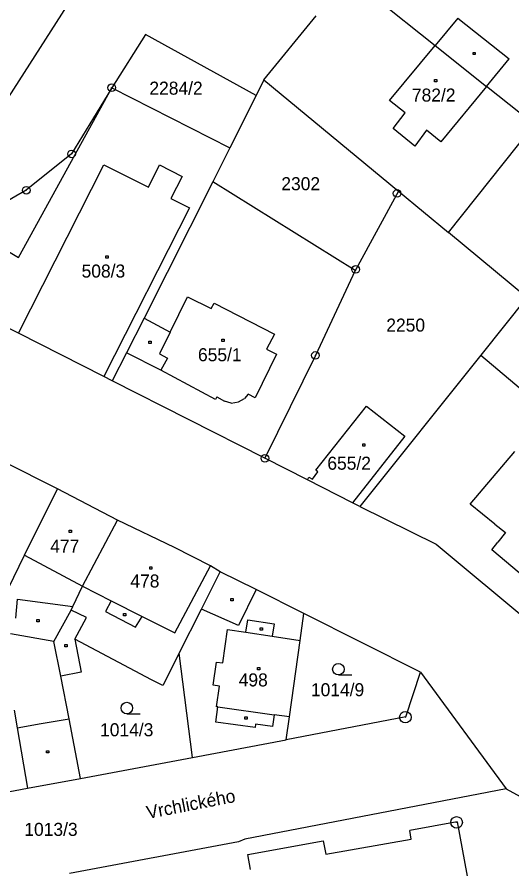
# Model space of a CAD drawing. Extents: x -795483 to -789093, y -1112258 to -1108741.
# Drawn here: x -791921.8 to -791857.2, y -1109795.4 to -1109684.3 of the extents above; entities that cross this region are included whole.
import ezdxf

# ---------------------------------------------------------------- set-up
doc = ezdxf.new("R2010")
doc.units = 0
for name, color, linetype in [('Vrstva 1', 7, 'Continuous'), ('Vrstva 14', 7, 'Continuous'), ('Vrstva 15', 7, 'Continuous'), ('Vrstva 2', 7, 'Continuous'), ('Vrstva 23', 7, 'Continuous'), ('Vrstva 25', 7, 'Continuous'), ('Vrstva 28', 7, 'Continuous'), ('Vrstva 38', 7, 'Continuous')]:
    doc.layers.add(name, color=color, linetype=linetype)

msp = doc.modelspace()

# ---------------------------------------------------------------- linework, layer by layer
at = {"layer": 'Vrstva 1'}
for p, q in [((-791911.04, -1109676.18), (-791927.63, -1109702.08)), ((-791875.21, -1109681.64), (-791867.24, -1109688)), ((-791889.58, -1109692.5), (-791882.76, -1109684.15)), ((-791905.04, -1109686.57), (-791909.43, -1109693.51)), ((-791890.6, -1109694.54), (-791905.04, -1109686.57)), ((-791867.24, -1109688), (-791860.55, -1109693.34)), ((-791889.58, -1109692.5), (-791890.6, -1109694.54)), ((-791889.58, -1109692.5), (-791872.04, -1109706.99)), ((-791854.32, -1109698.31), (-791860.55, -1109693.34)), ((-791921.58, -1109715.65), (-791909.43, -1109693.51)), ((-791909.43, -1109693.51), (-791914.67, -1109702.14)), ((-791909.43, -1109693.51), (-791894.03, -1109701.35)), ((-791890.6, -1109694.54), (-791894.03, -1109701.35)), ((-791865.49, -1109712.41), (-791854.32, -1109698.31)), ((-791914.67, -1109702.14), (-791920.57, -1109706.88)), ((-791894.03, -1109701.35), (-791896.25, -1109705.77)), ((-791896.25, -1109705.77), (-791905.2, -1109723.56)), ((-791877.68, -1109717.35), (-791896.25, -1109705.77)), ((-791920.57, -1109706.88), (-791925.35, -1109709.61)), ((-791872.04, -1109706.99), (-791877.61, -1109717.21)), ((-791872.04, -1109706.99), (-791865.49, -1109712.41)), ((-791855.28, -1109720.85), (-791865.49, -1109712.41)), ((-791924.01, -1109714.23), (-791921.58, -1109715.65)), ((-791877.68, -1109717.35), (-791882.86, -1109728.42)), ((-791877.61, -1109717.21), (-791877.68, -1109717.35)), ((-791855.28, -1109720.85), (-791861.3, -1109728.39)), ((-791921.59, -1109725.52), (-791927.74, -1109722.4)), ((-791905.2, -1109723.56), (-791907.51, -1109728.09)), ((-791910.47, -1109731.16), (-791921.59, -1109725.52)), ((-791907.51, -1109728.09), (-791909.36, -1109731.72)), ((-791882.86, -1109728.42), (-791889.45, -1109741.84)), ((-791861.3, -1109728.39), (-791877.07, -1109748.13)), ((-791861.3, -1109728.39), (-791837.39, -1109748.55)), ((-791909.36, -1109731.72), (-791910.47, -1109731.16)), ((-791889.45, -1109741.84), (-791909.36, -1109731.72)), ((-791882.82, -1109743.38), (-791876.22, -1109735.02)), ((-791876.22, -1109735.02), (-791871.19, -1109738.94)), ((-791871.19, -1109738.94), (-791878.03, -1109747.64)), ((-791916.48, -1109745.84), (-791923.52, -1109742.28)), ((-791883.9, -1109744.66), (-791889.45, -1109741.84)), ((-791882.54, -1109743.62), (-791882.82, -1109743.38)), ((-791883.9, -1109744.66), (-791883.73, -1109744.32)), ((-791883.73, -1109744.32), (-791883.25, -1109744.54)), ((-791883.25, -1109744.54), (-791882.54, -1109743.62)), ((-791878.03, -1109747.64), (-791883.9, -1109744.66)), ((-791920.82, -1109754.46), (-791916.48, -1109745.84)), ((-791908.66, -1109749.89), (-791916.48, -1109745.84)), ((-791877.07, -1109748.13), (-791878.03, -1109747.64)), ((-791877.07, -1109748.13), (-791867.13, -1109753.04)), ((-791913.24, -1109758.52), (-791908.66, -1109749.89)), ((-791901.25, -1109753.47), (-791908.66, -1109749.89)), ((-791867.13, -1109753.04), (-791851.69, -1109765.91)), ((-791925.16, -1109763.43), (-791920.82, -1109754.46)), ((-791896.56, -1109755.87), (-791901.25, -1109753.47)), ((-791897.74, -1109761.51), (-791895.28, -1109756.65)), ((-791895.28, -1109756.65), (-791896.56, -1109755.87)), ((-791890.57, -1109758.96), (-791895.28, -1109756.65)), ((-791914.48, -1109761.17), (-791913.24, -1109758.52)), ((-791884.37, -1109762.08), (-791890.57, -1109758.96)), ((-791914.7, -1109761.63), (-791914.48, -1109761.17)), ((-791916.98, -1109765.74), (-791914.7, -1109761.63)), ((-791900.65, -1109767.25), (-791897.74, -1109761.51)), ((-791884.86, -1109765.59), (-791884.37, -1109762.08)), ((-791869.18, -1109769.73), (-791884.37, -1109762.08)), ((-791916.98, -1109765.74), (-791922.61, -1109764.71)), ((-791914.24, -1109765.44), (-791913.4, -1109769.73)), ((-791904.26, -1109770.74), (-791914.24, -1109765.44)), ((-791886.25, -1109775.56), (-791884.86, -1109765.59)), ((-791916.05, -1109770.26), (-791916.98, -1109765.74)), ((-791900.65, -1109767.25), (-791902.77, -1109771.45)), ((-791898.88, -1109780.87), (-791900.65, -1109767.25)), ((-791913.4, -1109769.73), (-791916.05, -1109770.26)), ((-791871.09, -1109775.55), (-791869.18, -1109769.73)), ((-791869.18, -1109769.73), (-791858, -1109784.94)), ((-791914.98, -1109775.8), (-791916.05, -1109770.26)), ((-791902.77, -1109771.45), (-791904.26, -1109770.74)), ((-791871.09, -1109775.55), (-791886.67, -1109778.56)), ((-791886.67, -1109778.56), (-791886.25, -1109775.56)), ((-791913.48, -1109783.61), (-791914.98, -1109775.8)), ((-791898.88, -1109780.87), (-791886.67, -1109778.56)), ((-791913.48, -1109783.61), (-791898.88, -1109780.87)), ((-791920.41, -1109784.85), (-791913.48, -1109783.61)), ((-791929.16, -1109786.47), (-791920.41, -1109784.85)), ((-791858, -1109784.94), (-791892.07, -1109791.53)), ((-791858, -1109784.94), (-791856.17, -1109785.95)), ((-791892.88, -1109791.84), (-791914.93, -1109795.98)), ((-791892.07, -1109791.53), (-791892.88, -1109791.84))]:
    msp.add_line(p, q, dxfattribs=at)
at = {"layer": 'Vrstva 2'}
for p, q in [((-791864.28, -1109684.44), (-791867.24, -1109688)), ((-791864.28, -1109684.44), (-791857.59, -1109689.76)), ((-791873.2, -1109695.16), (-791867.24, -1109688)), ((-791860.55, -1109693.34), (-791857.59, -1109689.76)), ((-791860.55, -1109693.34), (-791866.49, -1109700.55)), ((-791871.18, -1109696.78), (-791873.2, -1109695.16)), ((-791872.73, -1109698.84), (-791871.18, -1109696.78)), ((-791869.91, -1109701.15), (-791872.73, -1109698.84)), ((-791868.36, -1109699.04), (-791869.91, -1109701.15)), ((-791866.49, -1109700.55), (-791868.36, -1109699.04)), ((-791921.59, -1109725.52), (-791910.47, -1109703.57)), ((-791910.47, -1109703.57), (-791904.65, -1109706.5)), ((-791904.65, -1109706.5), (-791903.19, -1109703.59)), ((-791903.19, -1109703.59), (-791900.25, -1109705.07)), ((-791900.25, -1109705.07), (-791901.71, -1109707.97)), ((-791901.71, -1109707.97), (-791899.3, -1109709.19)), ((-791899.3, -1109709.19), (-791910.47, -1109731.16)), ((-791901.82, -1109725.39), (-791899.54, -1109720.78)), ((-791899.54, -1109720.78), (-791896.48, -1109722.29)), ((-791896.48, -1109722.29), (-791896.05, -1109721.6)), ((-791896.05, -1109721.6), (-791888.22, -1109725.67)), ((-791905.2, -1109723.56), (-791901.82, -1109725.39)), ((-791901.82, -1109725.39), (-791903.21, -1109728.21)), ((-791888.22, -1109725.67), (-791889.23, -1109727.61)), ((-791903.01, -1109730.36), (-791907.51, -1109728.09)), ((-791903.21, -1109728.21), (-791902.16, -1109728.78)), ((-791902.16, -1109728.78), (-791903.01, -1109730.36)), ((-791895.7, -1109733.84), (-791894.73, -1109734.41)), ((-791893.84, -1109734.63), (-791894.73, -1109734.41)), ((-791893.84, -1109734.63), (-791892.89, -1109734.49)), ((-791892.89, -1109734.49), (-791892.11, -1109734.04)), ((-791891.63, -1109733.48), (-791892.11, -1109734.04)), ((-791890.7, -1109733.94), (-791891.63, -1109733.48)), ((-791862.67, -1109747.82), (-791856.87, -1109740.94)), ((-791859.45, -1109750.41), (-791862.67, -1109747.82)), ((-791859.45, -1109750.41), (-791858.06, -1109751.52)), ((-791858.06, -1109751.52), (-791859.07, -1109752.78)), ((-791859.87, -1109753.78), (-791859.07, -1109752.78)), ((-791920.82, -1109754.46), (-791913.24, -1109758.52)), ((-791852.28, -1109760.19), (-791859.87, -1109753.78)), ((-791901.21, -1109764.62), (-791896.56, -1109755.87)), ((-791913.24, -1109758.52), (-791909.5, -1109760.42)), ((-791890.57, -1109758.96), (-791892.91, -1109763.66)), ((-791921.94, -1109762.69), (-791921.7, -1109760.2)), ((-791921.7, -1109760.2), (-791914.48, -1109761.17)), ((-791909.5, -1109760.42), (-791910.25, -1109761.81)), ((-791909.5, -1109760.42), (-791905.47, -1109762.47)), ((-791912.7, -1109762.62), (-791914.7, -1109761.63)), ((-791910.25, -1109761.81), (-791906.34, -1109763.88)), ((-791892.91, -1109763.66), (-791897.74, -1109761.51)), ((-791914.24, -1109765.44), (-791912.7, -1109762.62)), ((-791906.34, -1109763.88), (-791905.47, -1109762.47)), ((-791905.47, -1109762.47), (-791901.21, -1109764.62)), ((-791891.93, -1109764.51), (-791891.69, -1109762.92)), ((-791891.69, -1109762.92), (-791888.25, -1109763.44)), ((-791888.25, -1109763.44), (-791888.49, -1109765.04)), ((-791894.95, -1109768.53), (-791894.33, -1109764.15)), ((-791894.33, -1109764.15), (-791891.93, -1109764.51)), ((-791891.93, -1109764.51), (-791888.49, -1109765.04)), ((-791888.49, -1109765.04), (-791884.86, -1109765.59)), ((-791896.2, -1109771.44), (-791895.77, -1109768.42)), ((-791895.77, -1109768.42), (-791894.95, -1109768.53)), ((-791895.38, -1109771.55), (-791896.2, -1109771.44)), ((-791895.77, -1109774.25), (-791895.38, -1109771.55)), ((-791895.85, -1109776.23), (-791895.58, -1109774.27)), ((-791895.58, -1109774.27), (-791895.77, -1109774.25)), ((-791895.58, -1109774.27), (-791888.26, -1109775.28)), ((-791922.14, -1109774.67), (-791921.74, -1109777.01)), ((-791888.26, -1109775.28), (-791888.47, -1109776.81)), ((-791886.25, -1109775.56), (-791888.26, -1109775.28)), ((-791921.74, -1109777.01), (-791918.63, -1109776.44)), ((-791918.63, -1109776.44), (-791914.98, -1109775.8)), ((-791890.73, -1109776.95), (-791895.85, -1109776.23)), ((-791890.66, -1109776.51), (-791890.73, -1109776.95)), ((-791888.47, -1109776.81), (-791890.66, -1109776.51)), ((-791921.74, -1109777.01), (-791920.41, -1109784.85)), ((-791864.37, -1109789.23), (-791870.53, -1109790.4)), ((-791864.37, -1109789.23), (-791862.1, -1109801.75)), ((-791870.39, -1109791.52), (-791870.53, -1109790.4)), ((-791891.67, -1109793.52), (-791881.84, -1109791.71)), ((-791881.84, -1109791.71), (-791881.51, -1109793.48)), ((-791881.51, -1109793.48), (-791870.39, -1109791.52)), ((-791891.31, -1109795.47), (-791891.67, -1109793.52))]:
    msp.add_line(p, q, dxfattribs=at)
for points in [[(-791889.23, -1109727.61), (-791887.92, -1109728.26), (-791890.7, -1109733.94)], [(-791895.7, -1109733.84), (-791895.88, -1109734.18), (-791903.01, -1109730.36)]]:
    msp.add_lwpolyline(points, dxfattribs=at)
at = {"layer": 'Vrstva 23'}
for p, q in [((-791879.87, -1109770.1), (-791878.12, -1109770.1)), ((-791907.46, -1109775.16), (-791905.71, -1109775.16))]:
    msp.add_line(p, q, dxfattribs=at)
for centre in [(-791879.87, -1109769.35), (-791907.46, -1109774.41)]:
    msp.add_circle(centre, 0.75, dxfattribs=at)
at = {"layer": 'Vrstva 25'}
for p, q in [((-791862.31, -1109688.9), (-791862.01, -1109688.9)), ((-791862.31, -1109689.2), (-791862.31, -1109688.9)), ((-791862.01, -1109688.9), (-791862.01, -1109689.2)), ((-791862.01, -1109689.2), (-791862.31, -1109689.2)), ((-791867.34, -1109692.45), (-791867.04, -1109692.45)), ((-791867.34, -1109692.75), (-791867.34, -1109692.45)), ((-791867.04, -1109692.75), (-791867.34, -1109692.75)), ((-791867.04, -1109692.45), (-791867.04, -1109692.75)), ((-791910.19, -1109715.42), (-791909.89, -1109715.42)), ((-791910.19, -1109715.72), (-791910.19, -1109715.42)), ((-791909.89, -1109715.42), (-791909.89, -1109715.72)), ((-791909.89, -1109715.72), (-791910.19, -1109715.72)), ((-791904.59, -1109726.56), (-791904.29, -1109726.56)), ((-791904.59, -1109726.86), (-791904.59, -1109726.56)), ((-791904.29, -1109726.56), (-791904.29, -1109726.86)), ((-791895.05, -1109726.29), (-791894.75, -1109726.29)), ((-791895.05, -1109726.59), (-791895.05, -1109726.29)), ((-791894.75, -1109726.59), (-791895.05, -1109726.59)), ((-791894.75, -1109726.29), (-791894.75, -1109726.59)), ((-791904.29, -1109726.86), (-791904.59, -1109726.86)), ((-791876.7, -1109739.95), (-791876.4, -1109739.95)), ((-791876.7, -1109740.25), (-791876.7, -1109739.95)), ((-791876.4, -1109739.95), (-791876.4, -1109740.25)), ((-791876.4, -1109740.25), (-791876.7, -1109740.25)), ((-791914.99, -1109751.22), (-791914.69, -1109751.22)), ((-791914.99, -1109751.52), (-791914.99, -1109751.22)), ((-791914.69, -1109751.22), (-791914.69, -1109751.52)), ((-791914.69, -1109751.52), (-791914.99, -1109751.52)), ((-791904.48, -1109755.98), (-791904.18, -1109755.98)), ((-791904.48, -1109756.28), (-791904.48, -1109755.98)), ((-791904.18, -1109756.28), (-791904.48, -1109756.28)), ((-791904.18, -1109755.98), (-791904.18, -1109756.28)), ((-791893.89, -1109760.13), (-791893.59, -1109760.13)), ((-791893.89, -1109760.43), (-791893.89, -1109760.13)), ((-791893.59, -1109760.43), (-791893.89, -1109760.43)), ((-791893.59, -1109760.13), (-791893.59, -1109760.43)), ((-791907.88, -1109762.09), (-791907.58, -1109762.09)), ((-791907.88, -1109762.39), (-791907.88, -1109762.09)), ((-791907.58, -1109762.09), (-791907.58, -1109762.39)), ((-791919.19, -1109762.87), (-791918.89, -1109762.87)), ((-791919.19, -1109763.17), (-791919.19, -1109762.87)), ((-791918.89, -1109763.17), (-791919.19, -1109763.17)), ((-791918.89, -1109762.87), (-791918.89, -1109763.17)), ((-791907.58, -1109762.39), (-791907.88, -1109762.39)), ((-791890.08, -1109763.94), (-791889.78, -1109763.94)), ((-791890.08, -1109764.24), (-791890.08, -1109763.94)), ((-791889.78, -1109764.24), (-791890.08, -1109764.24)), ((-791889.78, -1109763.94), (-791889.78, -1109764.24)), ((-791915.55, -1109766.14), (-791915.25, -1109766.14)), ((-791915.55, -1109766.44), (-791915.55, -1109766.14)), ((-791915.25, -1109766.44), (-791915.55, -1109766.44)), ((-791915.25, -1109766.14), (-791915.25, -1109766.44)), ((-791890.42, -1109769.13), (-791890.12, -1109769.13)), ((-791890.42, -1109769.43), (-791890.42, -1109769.13)), ((-791890.12, -1109769.43), (-791890.42, -1109769.43)), ((-791890.12, -1109769.13), (-791890.12, -1109769.43)), ((-791892.06, -1109775.57), (-791891.76, -1109775.57)), ((-791892.06, -1109775.87), (-791892.06, -1109775.57)), ((-791891.76, -1109775.57), (-791891.76, -1109775.87)), ((-791891.76, -1109775.87), (-791892.06, -1109775.87)), ((-791917.94, -1109779.97), (-791917.64, -1109779.97)), ((-791917.94, -1109780.27), (-791917.94, -1109779.97)), ((-791917.64, -1109779.97), (-791917.64, -1109780.27)), ((-791917.64, -1109780.27), (-791917.94, -1109780.27))]:
    msp.add_line(p, q, dxfattribs=at)
at = {"layer": 'Vrstva 28'}
for centre, radius in [((-791909.43, -1109693.51), 0.5), ((-791909.43, -1109693.51), 0.01), ((-791914.67, -1109702.14), 0.5), ((-791914.67, -1109702.14), 0.01), ((-791920.57, -1109706.88), 0.5), ((-791920.57, -1109706.88), 0.01), ((-791872.21, -1109707.3), 0.5), ((-791872.21, -1109707.3), 0.01), ((-791877.61, -1109717.21), 0.5), ((-791877.61, -1109717.21), 0.01), ((-791882.86, -1109728.42), 0.5), ((-791882.86, -1109728.42), 0.01), ((-791889.45, -1109741.84), 0.5), ((-791889.45, -1109741.84), 0.01), ((-791871.13, -1109775.61), 0.75), ((-791871.13, -1109775.61), 0.01), ((-791864.45, -1109789.32), 0.75), ((-791864.45, -1109789.32), 0.01)]:
    msp.add_circle(centre, radius, dxfattribs=at)

# ---------------------------------------------------------------- texts
at = {"layer": 'Vrstva 14'}
for s, p in [('2284/2', (-791904.52, -1109694.42)), ('2302', (-791887.31, -1109706.88)), ('2250', (-791873.62, -1109725.32)), ('1014/9', (-791883.45, -1109772.87)), ('1014/3', (-791910.95, -1109778.09)), ('1013/3', (-791920.83, -1109791.08))]:
    msp.add_text(s, height=1.7, dxfattribs=at).set_placement(p)
at = {"layer": 'Vrstva 15'}
for s, p in [('782/2', (-791870.28, -1109695.32)), ('508/3', (-791913.36, -1109718.27)), ('655/1', (-791898.18, -1109729.18)), ('655/2', (-791881.31, -1109743.33)), ('477', (-791917.45, -1109754.14)), ('478', (-791907, -1109758.69)), ('498', (-791892.87, -1109771.59))]:
    msp.add_text(s, height=1.7, dxfattribs=at).set_placement(p)
at = {"layer": 'Vrstva 38'}
msp.add_text('Vrchlického', height=1.7, rotation=10.9629, dxfattribs=at).set_placement((-791904.72, -1109788.88))

doc.saveas('drawing.dxf')
